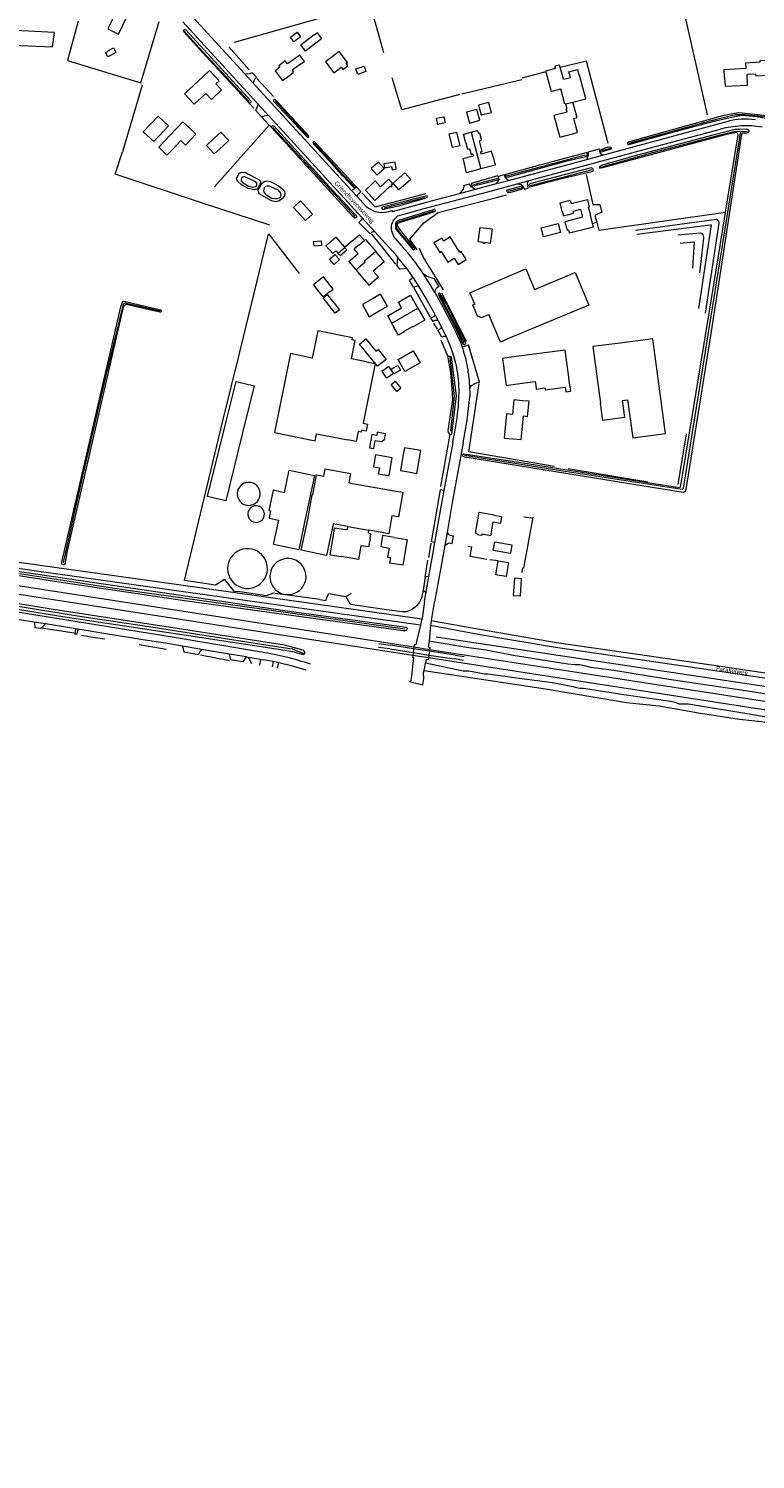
# Model space of a CAD drawing. Extents: x 177628 to 188968, y 384226 to 390673.
# Tile 321 of 393: x 185682 to 186097, y 384251 to 385068. Entities that reach past the tile are written whole.
import ezdxf

# ---------------------------------------------------------------- set-up
doc = ezdxf.new("R2010")
doc.units = 0
for name, color, linetype, lineweight in [('B01_D', 14, 'Continuous', 9), ('B01_F', 14, 'Continuous', 9), ('B01_T', 14, 'Continuous', 9), ('B02_F', 14, 'Continuous', 9), ('B02_T', 14, 'Continuous', 9), ('B03_F', 14, 'Continuous', 9), ('B07_D', 14, 'Continuous', 9), ('B11_F', 14, 'Continuous', 9), ('B11_S', 14, 'Continuous', 9), ('B14_F', 14, 'Continuous', 9), ('Q01_F', 253, 'Continuous', 9), ('Q01_T', 253, 'Continuous', 9), ('T02_F', 253, 'RASTER', 9), ('T03_F', 253, 'Continuous', 9), ('T04_F', 253, 'HAAG', 9), ('T04_T', 253, 'HAAG', 9), ('T05_F', 253, 'Continuous', 9), ('T07_F', 253, 'Continuous', 9), ('T09_F', 253, 'Continuous', 9), ('T09_T', 253, 'Continuous', 9), ('T13_F', 253, 'Continuous', 9), ('T22_F', 253, 'Continuous', 9), ('V00_F', 8, 'Continuous', 9), ('V00_T', 8, 'Continuous', 9), ('V06_F', 8, 'Continuous', 9), ('V06_T', 8, 'Continuous', 9), ('W01_F', 253, 'Continuous', 9), ('Z06', 7, 'Continuous', 9)]:
    doc.layers.add(name, color=color, linetype=linetype, lineweight=lineweight)
doc.styles.add('Legend', font='calibri.ttf')
doc.linetypes.add('HAAG', pattern='A,4,-1,[5,TOPOCAD.SHX,S=0.35,R=0,X=-0.35,Y=-0.35],-1', length=6)
doc.linetypes.add('RASTER', pattern='A,4,-1,[4,TOPOCAD.SHX,S=0.5,R=0,X=-0.5,Y=0],-1', length=6)

msp = doc.modelspace()

# ---------------------------------------------------------------- linework, layer by layer
at = {"layer": 'B01_D', "linetype": 'Continuous'}
msp.add_lwpolyline([(186079.518, 385039.713), (186079.785, 385034.72), (186092.658, 385035.41), (186092.331, 385041.6), (186097.217, 385041.861), (186097.289, 385040.66), (186104.782, 385041.068), (186104.515, 385046.06)], dxfattribs=at)
at = {"layer": 'B01_F', "linetype": 'Continuous'}
for points in [[(185982.129, 385017.93), (185983.212, 385013.91)], [(185783.833, 385000.922), (185788.337, 385005.077)], [(185788.311, 384996.069), (185793.103, 385000.49)], [(186001.751, 384965.578), (186002.91, 384961.016)], [(186004.621, 384954.281), (186004.124, 384956.238)], [(185851.999, 384943.671), (185853.814, 384945.245)], [(185971.427, 384866.102), (185971.719, 384863.905)], [(185971.719, 384863.905), (185972.004, 384861.755), (185977.081, 384862.43), (185977.215, 384861.418), (185988.577, 384862.928)], [(185857.008, 384782.597), (185863.221, 384781.579)], [(185854.489, 384767.202), (185860.7, 384766.184)]]:
    msp.add_lwpolyline(points, dxfattribs=at)
at = {"layer": 'B01_T', "linetype": 'Continuous'}
for points in [[(185838.029, 385047.614), (185839.732, 385048.859), (185837.058, 385052.477), (185830.156, 385047.432), (185828.84, 385049.131)], [(185828.84, 385049.131), (185825.193, 385046.445), (185825.79, 385045.633), (185823.009, 385043.585), (185827.156, 385037.953), (185831.182, 385040.917)], [(185838.029, 385047.614), (185832.815, 385043.802), (185833.597, 385042.8)], [(186079.518, 385039.713), (186079.273, 385044.296), (186091.865, 385044.968), (186091.695, 385048.112), (186099.874, 385048.553), (186099.829, 385049.405), (186104.323, 385049.646), (186104.515, 385046.06)], [(185782.029, 385040.291), (185771.377, 385030.353), (185776.888, 385024.464), (185783.45, 385030.622)], [(185789.257, 385036.067), (185791.162, 385037.851), (185785.679, 385043.708), (185782.029, 385040.291)], [(185789.257, 385036.067), (185792.53, 385032.57), (185786.72, 385027.13), (185783.45, 385030.622)], [(185831.182, 385040.917), (185833.597, 385042.8)], [(185987.504, 385038.71), (185989.346, 385039.206), (185991.534, 385039.748)], [(185993.009, 385025.647), (186000.287, 385027.608), (185996.646, 385041.119), (185996.433, 385041.062)], [(185988.949, 385024.575), (185988.427, 385024.434), (185986.055, 385033.237)], [(185984.139, 385010.47), (185985.441, 385005.641), (185995.58, 385008.373), (185993.423, 385016.378), (185995.366, 385016.902), (185993.009, 385025.647)], [(185989.634, 385019.952), (185989.167, 385021.687), (185989.689, 385021.828), (185988.949, 385024.575)], [(185983.212, 385013.91), (185984.139, 385010.47)], [(185788.337, 385005.077), (185792.126, 385008.573), (185796.604, 385003.72), (185793.103, 385000.49)], [(185947.37, 384994.47), (185946.557, 384997.541), (185940.603, 384995.97), (185940.275, 384997.214), (185941.264, 384997.475), (185939.641, 385003.625), (185940.826, 385003.937), (185940.485, 385005.23)], [(185933.944, 384999.179), (185934.85, 384995.774), (185935.807, 384996.029), (185936.135, 384994.799), (185930.236, 384993.229), (185931.009, 384990.18)], [(185931.708, 385002.907), (185932.054, 385001.608)], [(185940.472, 384987.493), (185932.281, 384985.341), (185931.009, 384990.18)], [(185947.37, 384994.47), (185948.64, 384989.639), (185940.472, 384987.493)], [(185878.223, 384978.797), (185874.514, 384975.421), (185879.887, 384969.519), (185888.734, 384977.571), (185889.172, 384977.09), (185889.581, 384977.462), (185889.128, 384977.96), (185890.276, 384979.004), (185887.855, 384981.664)], [(185887.855, 384981.664), (185883.097, 384977.332), (185880.134, 384980.61), (185878.223, 384978.797)], [(185986.88, 384963.263), (185985.622, 384968.101), (185991.459, 384969.619), (185991.958, 384967.702), (186001.193, 384970.105), (186002.333, 384965.729)], [(185986.88, 384963.263), (185987.541, 384960.742), (185993.387, 384962.26), (185993.108, 384963.334), (185997.32, 384964.428)], [(186001.751, 384965.578), (186002.333, 384965.729)], [(185998.474, 384959.889), (185988.441, 384957.339), (185989.655, 384952.561), (185990.607, 384952.803)], [(186004.124, 384956.238), (186002.91, 384961.016)], [(185853.814, 384945.245), (185857.607, 384948.533), (185862.585, 384942.789)], [(185870.855, 384944.049), (185873.986, 384946.682)], [(185873.986, 384946.682), (185874.682, 384947.267), (185880.487, 384940.363), (185880.379, 384940.273)], [(185913.694, 384945.2), (185917.068, 384939.82), (185917.818, 384940.264), (185921.556, 384934.311), (185925.243, 384936.615), (185927.511, 384932.992), (185932.035, 384935.834), (185929.232, 384940.297), (185928.486, 384939.828), (185922.954, 384948.635), (185919.262, 384946.316), (185918.172, 384948.051), (185913.694, 384945.2)], [(185862.585, 384942.789), (185862.855, 384942.477)], [(185870.855, 384944.049), (185868.205, 384941.79)], [(185880.379, 384940.273), (185885.26, 384934.5), (185878.958, 384929.205), (185881.972, 384925.65), (185878.158, 384922.417)], [(185865.121, 384934.655), (185868.326, 384930.857)], [(185869.154, 384929.871), (185874.072, 384924.054), (185874.05, 384924.034), (185876.509, 384921.125), (185878.158, 384922.417)], [(185889.628, 384899.423), (185887.28, 384903.55), (185895.237, 384908.132), (185893.376, 384911.4), (185900.265, 384915.376), (185904.534, 384907.995)], [(185904.534, 384907.995), (185908.456, 384901.214), (185904.127, 384898.71)], [(185890.912, 384897.195), (185890.661, 384897.05), (185893.255, 384892.55), (185893.48, 384892.68)], [(185893.48, 384892.68), (185897.144, 384894.783), (185897.039, 384894.966), (185901.408, 384897.473), (185901.528, 384897.264), (185904.127, 384898.71)], [(185990.628, 384868.654), (185988.601, 384884.053), (185957.741, 384879.947)], [(185957.741, 384879.947), (185952.788, 384879.293), (185954.822, 384863.898), (185959.77, 384864.552)], [(185959.77, 384864.552), (185971.427, 384866.102)], [(185964.241, 384855.114), (185959.255, 384855.587), (185958.465, 384847.269), (185954.988, 384847.599), (185953.683, 384833.851), (185958.66, 384833.379)], [(185958.66, 384833.379), (185963.353, 384832.924), (185964.679, 384846.428), (185967.113, 384846.189), (185967.934, 384854.821), (185964.241, 384855.114)], [(185899.05, 384814.501), (185903.973, 384813.648), (185906.236, 384826.709), (185896.835, 384828.33), (185895.985, 384823.403)], [(185895.985, 384823.403), (185894.582, 384815.274), (185899.05, 384814.501)], [(185948.001, 384790.072), (185947.932, 384789.79), (185952.264, 384789.019), (185951.549, 384785.002), (185947.217, 384785.773), (185945.848, 384778.084), (185941.211, 384778.91), (185940.616, 384778.198), (185938.542, 384778.576), (185938.267, 384779.417), (185937.311, 384779.6), (185939.456, 384791.6), (185948.001, 384790.072)], [(185877.178, 384776.56), (185876.37, 384771.626), (185871.852, 384772.366), (185870.574, 384764.566), (185860.7, 384766.184)], [(185864.257, 384781.409), (185863.221, 384781.579)], [(185877.178, 384776.56), (185877.613, 384779.22), (185876.313, 384779.433)], [(185891.035, 384777.107), (185898.301, 384775.87), (185895.819, 384761.29), (185888.569, 384762.473), (185889.084, 384765.528)]]:
    msp.add_lwpolyline(points, dxfattribs=at)
at = {"layer": 'B02_F', "linetype": 'Continuous'}
for points in [[(185727.486, 385067.441), (185733.635, 385064.454), (185738.636, 385074.751), (185732.487, 385077.738), (185727.486, 385067.441)], [(185849.661, 385061.92), (185840.389, 385054.786), (185837.614, 385058.393), (185845.234, 385064.256)], [(185771.851, 385001.111), (185777.811, 385007.358), (185775.13, 385009.916)], [(185922.29, 385007.501), (185926.545, 385008.545), (185928.475, 385000.683), (185924.22, 384999.639), (185922.29, 385007.501)], [(185885.208, 384987.739), (185881.978, 384991.387), (185877.913, 384987.787), (185881.143, 384984.139), (185885.208, 384987.739)], [(185897.101, 384985.166), (185900.415, 384981.364), (185893.703, 384975.512), (185890.389, 384979.314), (185897.101, 384985.166)], [(185833.445, 384965.554), (185837.458, 384969.2), (185844.359, 384961.605), (185840.346, 384957.959)], [(185976.173, 384948.713), (185974.843, 384953.893), (185984.521, 384956.378), (185985.851, 384951.198)], [(185881.926, 384813.432), (185888.075, 384812.357), (185889.851, 384822.52), (185880.405, 384824.171)]]:
    msp.add_lwpolyline(points, dxfattribs=at)
at = {"layer": 'B02_T', "linetype": 'Continuous'}
for points in [[(185775.13, 385009.916), (185770.362, 385014.465), (185759.957, 385003.406)], [(185764.672, 384998.818), (185769.209, 385003.632)], [(185945.783, 384945.004), (185942.787, 384945.403), (185942.71, 384944.856), (185941.893, 384944.966), (185941.967, 384945.511), (185938.961, 384945.911), (185940.056, 384954.138), (185946.896, 384953.228), (185945.783, 384945.004)], [(185860.129, 384938.033), (185863.885, 384941.288), (185862.855, 384942.477)], [(185938.83, 384918.766), (185966.086, 384930.388), (185970.96, 384918.729), (185994.192, 384928.439), (186002.024, 384909.701), (185956.238, 384890.575)], [(185859.71, 384907.023), (185857.367, 384905.15), (185850.411, 384913.838), (185852.754, 384915.711), (185859.71, 384907.023)], [(185878.913, 384913.513), (185872.814, 384910.037), (185876.769, 384903.095), (185882.869, 384906.57)], [(185882.869, 384906.57), (185887.213, 384909.045), (185883.257, 384915.989), (185878.913, 384913.513)], [(185936.928, 384910.345), (185934.216, 384916.838), (185938.83, 384918.766)], [(185936.928, 384910.345), (185935.583, 384909.763), (185935.705, 384909.481), (185935.819, 384909.529), (185938.325, 384903.667), (185940.799, 384902.657), (185945.022, 384904.455)], [(185956.238, 384890.575), (185951.625, 384888.648), (185945.022, 384904.455)], [(185901.867, 384883.657), (185905.806, 384876.695), (185897.103, 384871.771), (185893.164, 384878.732), (185901.867, 384883.657)], [(186019.885, 384888.064), (186004.298, 384886.077), (186008.636, 384853.724)], [(185875.203, 384877.374), (185880.104, 384876.38), (185873.192, 384842.302), (185875.73, 384841.787), (185874.925, 384837.818), (185872.387, 384838.333), (185872.162, 384837.226), (185870.453, 384837.524), (185869.341, 384831.827), (185864.433, 384832.785)], [(186021.109, 384855.341), (186024.176, 384855.738)], [(185841.671, 384787.341), (185844.157, 384801.484), (185844.638, 384801.399), (185846.723, 384812.899), (185850.855, 384812.15), (185851.604, 384816.282), (185866.113, 384813.651), (185865.173, 384808.282), (185890.951, 384803.733)], [(185890.951, 384803.733), (185895.875, 384802.868), (185893.404, 384788.797), (185889.651, 384789.452), (185887.852, 384779.219), (185882.928, 384780.085)], [(185864.567, 384783.314), (185856.113, 384784.801)], [(185882.928, 384780.085), (185876.581, 384781.201)], [(185958.178, 384772.794), (185957.324, 384767.942), (185947.51, 384769.67), (185948.364, 384774.522), (185958.178, 384772.794)]]:
    msp.add_lwpolyline(points, dxfattribs=at)
at = {"layer": 'B03_F', "linetype": 'Continuous'}
for points in [[(185659.707, 385067.309), (185659.278, 385058.687), (185696.093, 385057.256), (185697.069, 385065.452), (185659.707, 385067.309)], [(185753.753, 385003.062), (185747.832, 385008.602), (185756.223, 385017.572), (185762.144, 385012.032), (185753.753, 385003.062)]]:
    msp.add_lwpolyline(points, dxfattribs=at)
at = {"layer": 'B07_D', "linetype": 'Continuous'}
for points in [[(185988.949, 385024.575), (185993.009, 385025.647)], [(185934.963, 385008.574), (185936.067, 385004.061), (185940.472, 384987.493)], [(185862.855, 384942.477), (185859.065, 384939.261)], [(185869.154, 384929.871), (185874.47, 384934.366), (185873.96, 384934.97), (185880.379, 384940.273)], [(185889.628, 384899.423), (185904.534, 384907.995)], [(185864.567, 384783.314), (185876.581, 384781.201)]]:
    msp.add_lwpolyline(points, dxfattribs=at)
at = {"layer": 'B11_F', "linetype": 'Continuous'}
for points in [[(185982.93, 385044.832), (185977.393, 385043.339), (185977.514, 385042.889)], [(185985.677, 385045.49), (185985.319, 385046.82), (185982.598, 385046.087), (185982.93, 385044.832)], [(185987.504, 385038.71), (185985.677, 385045.49)], [(185977.514, 385042.889), (185980.517, 385031.745), (185986.055, 385033.237)], [(185864.257, 384781.409), (185864.567, 384783.314)], [(185854.489, 384767.202), (185856.465, 384779.281)], [(185856.465, 384779.281), (185857.008, 384782.597)], [(185876.313, 384779.433), (185876.581, 384781.201)]]:
    msp.add_lwpolyline(points, dxfattribs=at)
at = {"layer": 'B11_S', "linetype": 'Continuous'}
for points in [[(185991.534, 385039.748), (185990.692, 385042.872), (185995.59, 385044.191), (185996.433, 385041.062)], [(185989.634, 385019.952), (185982.129, 385017.93)], [(185931.708, 385002.907), (185930.519, 385007.398), (185934.963, 385008.574)], [(185934.963, 385008.574), (185938.426, 385009.491), (185938.837, 385007.939), (185939.707, 385008.169), (185940.485, 385005.23)], [(185788.311, 384996.069), (185783.833, 385000.922)], [(185932.054, 385001.608), (185932.783, 384998.869), (185933.944, 384999.179)], [(185997.32, 384964.428), (185998.474, 384959.889)], [(186004.621, 384954.281), (185991.104, 384950.846), (185990.607, 384952.803)], [(185851.999, 384943.671), (185855.89, 384939.181), (185857.743, 384940.787), (185859.065, 384939.261)], [(185865.121, 384934.655), (185870.439, 384939.142), (185868.205, 384941.79)], [(185868.326, 384930.857), (185869.154, 384929.871)], [(185890.912, 384897.195), (185889.628, 384899.423)], [(185988.577, 384862.928), (185988.926, 384860.302), (185991.689, 384860.67), (185990.92, 384866.454)], [(185990.92, 384866.454), (185990.628, 384868.654)], [(185891.035, 384777.107), (185884.387, 384778.227), (185883.312, 384771.847), (185888.126, 384771.036), (185887.249, 384765.837), (185889.084, 384765.528)]]:
    msp.add_lwpolyline(points, dxfattribs=at)
at = {"layer": 'B14_F', "linetype": 'Continuous'}
for points in [[(185835.687, 385065.584), (185837.58, 385062.996), (185833.682, 385060.144), (185831.789, 385062.732), (185835.687, 385065.584)], [(185849.661, 385061.92), (185847.152, 385065.182), (185845.5, 385063.911), (185845.234, 385064.256)], [(185729.005, 385052.262), (185727.636, 385051.498), (185726.309, 385054.034), (185727.688, 385054.727)], [(185727.61, 385054.873), (185730.817, 385056.587), (185732.212, 385053.977), (185729.005, 385052.262)], [(185727.688, 385054.727), (185727.61, 385054.873)], [(185860.726, 385045.502), (185861.732, 385044.184), (185864.553, 385046.336), (185863.547, 385047.654), (185864.413, 385048.315), (185859.617, 385054.601), (185851.739, 385048.591), (185856.535, 385042.305), (185860.726, 385045.502)], [(185873.798, 385046.25), (185874.884, 385043.048), (185870.195, 385041.457), (185869.108, 385044.659), (185873.798, 385046.25)], [(185938.158, 385021.461), (185932.28, 385019.808), (185934.021, 385013.612), (185939.899, 385015.265), (185938.158, 385021.461)], [(185945.039, 385025.184), (185944.99, 385025.374), (185939.157, 385023.882), (185940.589, 385018.284), (185946.422, 385019.776), (185946.275, 385020.35)], [(185946.275, 385020.35), (185945.039, 385025.184)], [(185919.282, 385017.302), (185920.019, 385013.838), (185915.825, 385012.946), (185915.088, 385016.41), (185919.282, 385017.302)], [(185764.672, 384998.818), (185761.307, 384995.36), (185756.65, 384999.891), (185759.957, 385003.406)], [(185769.209, 385003.632), (185771.851, 385001.111)], [(185889.429, 384988.848), (185889.763, 384986.908), (185892.183, 384987.325), (185891.478, 384991.416), (185885.155, 384990.326), (185885.526, 384988.176), (185889.429, 384988.848)], [(185840.346, 384957.959), (185833.445, 384965.554)], [(185849.576, 384943.762), (185845.237, 384943.422), (185845.029, 384946.133), (185849.367, 384946.473), (185849.576, 384943.762)], [(185985.851, 384951.198), (185976.173, 384948.713)], [(185856.668, 384932.921), (185854.023, 384935.887), (185857.193, 384938.713), (185859.838, 384935.747)], [(185859.065, 384939.261), (185860.129, 384938.033)], [(185859.838, 384935.747), (185856.668, 384932.921)], [(185854.401, 384917.558), (185856.137, 384918.923), (185850.711, 384925.828), (185844.993, 384921.336), (185845.844, 384920.253)], [(185854.401, 384917.558), (185850.42, 384914.43), (185845.844, 384920.253)], [(185875.203, 384877.374), (185866.575, 384879.124), (185868.69, 384889.553), (185867.013, 384889.893), (185867.235, 384890.992), (185847.34, 384895.027), (185844.197, 384879.532), (185831.85, 384882.036), (185822.713, 384836.985), (185845.872, 384832.287), (185846.676, 384836.251), (185864.433, 384832.785)], [(185871.238, 384887.521), (185874.882, 384890.446), (185880.514, 384883.429), (185881.802, 384884.463), (185886.376, 384878.765), (185881.445, 384874.806), (185871.238, 384887.521)], [(186024.176, 384855.738), (186027.072, 384833.922), (186045.757, 384836.402), (186038.571, 384890.544), (186019.885, 384888.064)], [(185883.959, 384871.943), (185887.649, 384874.656), (185890.534, 384870.731), (185886.844, 384868.018), (185883.959, 384871.943)], [(185893.073, 384875.318), (185894.604, 384872.543), (185890.814, 384870.452), (185889.283, 384873.227), (185893.073, 384875.318)], [(185793.924, 384838.661), (185800.723, 384866.182), (185811.058, 384863.627), (185804.255, 384836.107)], [(185894.75, 384862.356), (185892.466, 384860.491), (185889.316, 384864.349), (185891.599, 384866.214), (185894.75, 384862.356)], [(186021.109, 384855.341), (186022.423, 384845.543), (186009.957, 384843.871), (186008.636, 384853.724)], [(185804.255, 384836.107), (185794.834, 384797.975), (185784.503, 384800.529), (185793.924, 384838.661)], [(185876.945, 384828.224), (185879.35, 384827.809), (185880.156, 384832.479), (185883.756, 384831.858), (185885.443, 384833.031), (185886.011, 384836.321), (185881.288, 384837.137), (185880.98, 384835.354), (185878.257, 384835.824), (185876.945, 384828.224)], [(185880.405, 384824.171), (185879.221, 384817.398), (185882.518, 384816.822), (185881.926, 384813.432)], [(185828.413, 384802.599), (185831.135, 384815.529), (185845.434, 384812.518), (185839.423, 384783.97)], [(185801.426, 384802.165), (185801.472, 384801.136)], [(185828.413, 384802.599), (185821.857, 384804.044), (185819.476, 384792.465), (185820.405, 384792.262), (185819.626, 384788.129), (185825.124, 384786.981)], [(185807.52, 384790.842), (185807.51, 384790.101)], [(185836.488, 384770.03), (185822.189, 384773.041), (185825.124, 384786.981)], [(185839.423, 384783.97), (185836.488, 384770.03)], [(185856.113, 384784.801), (185852.418, 384766.813), (185837.899, 384769.764), (185841.671, 384787.341)], [(185956.128, 384762.834), (185954.876, 384754.807), (185948.974, 384755.728), (185950.226, 384763.755)], [(185950.226, 384763.755), (185956.128, 384762.834)], [(185963.655, 384753.531), (185959.587, 384753.791), (185958.964, 384743.997), (185963.032, 384743.737), (185963.655, 384753.531)]]:
    msp.add_lwpolyline(points, dxfattribs=at)
for centre, radius, start, end in [((185807.986, 384801.943), 6.564, 187.059944, 178.059302), ((185812.218, 384790.408), 4.718, 183.731075, 174.722574), ((185807.277, 384759.306), 11.368, 44.999913, 179.996848), ((185807.277, 384759.307), 11.368, 179.999285, 44.997476), ((185830.352, 384754.722), 10.31, 45.004153, 179.994965), ((185830.352, 384754.723), 10.31, 179.998179, 45.000939)]:
    msp.add_arc(centre, radius, start, end, dxfattribs=at)
at = {"layer": 'Q01_F', "linetype": 'Continuous'}
for points in [[(185888.478, 384713.413), (185882.004, 384714.308)], [(185882.306, 384716.433), (185888.86, 384715.518)], [(185888.478, 384713.413), (185901.784, 384711.343)], [(185902.089, 384713.494), (185888.86, 384715.518)], [(185901.784, 384711.343), (185910.764, 384709.946)], [(185911.059, 384712.121), (185902.089, 384713.494)], [(185910.764, 384709.946), (185925.347, 384707.678)], [(185925.681, 384709.884), (185911.059, 384712.121)], [(185925.681, 384709.884), (185930.824, 384709.017)], [(185930.602, 384706.783), (185925.347, 384707.678)]]:
    msp.add_lwpolyline(points, dxfattribs=at)
at = {"layer": 'Q01_T', "linetype": 'Continuous'}
for points in [[(185901.543, 384709.642), (185487.58, 384773.79), (185299.415, 384802.863)], [(185307.575, 384806.749), (185488.37, 384778.81), (185902.241, 384714.569)], [(185910.533, 384708.249), (185901.543, 384709.642)], [(185902.241, 384714.569), (185911.203, 384713.178)], [(185911.203, 384713.178), (186000.145, 384699.372), (187292.38, 384499.72), (187999.855, 384390.097), (188499.942, 384313.085), (188870.824, 384255.75)], [(188870.034, 384250.659), (188499.895, 384307.795), (187999.747, 384385.247), (186999.89, 384539.685), (186000.018, 384694.382), (185910.533, 384708.249)]]:
    msp.add_lwpolyline(points, dxfattribs=at)
at = {"layer": 'T02_F', "linetype": 'RASTER'}
msp.add_lwpolyline([(185970.094, 384788.559), (185964.677, 384759.44)], dxfattribs=at)
at = {"layer": 'T03_F', "linetype": 'Continuous'}
for points in [[(185770.918, 385065.789), (185783.949, 385051.484), (185808.307, 385024.98)], [(185822.166, 385028.923), (185812.645, 385039.126)], [(185977.514, 385042.889), (185963.847, 385039.359)], [(185747.208, 385035.238), (185735.942, 384997.325)], [(185808.307, 385024.98), (185810.92, 385022.137)], [(185819.621, 385012.517), (185788.464, 384977.262)], [(185815.517, 385016.994), (185819.621, 385012.517)], [(185819.621, 385012.517), (185820.958, 385011.059)], [(185820.958, 385011.059), (185867.259, 384960.552)], [(185820.09, 384955.423), (185780.958, 384968.121), (185731.803, 384984.473), (185735.942, 384997.325)], [(186000.534, 384984.34), (186004.306, 384967.184), (186008.251, 384967.164), (186009.494, 384962.852), (186005.523, 384960.932), (186006.519, 384957.113)], [(185872.499, 384973.793), (185880.078, 384965.769), (185897.693, 384970.35), (185909.015, 384973.436)], [(186006.519, 384957.113), (186007.799, 384952.561), (186080.105, 384962.888)], [(186006.519, 384957.113), (186004.142, 384956.167)], [(185919.069, 384918.487), (185907.591, 384937.382), (185905.399, 384941.994)], [(185794.203, 384753.026), (185788.975, 384749.889), (185771.374, 384752.452), (185793.278, 384843.738), (185802.508, 384881.287), (185811.427, 384918.005)], [(185969.594, 384788.018), (185964.939, 384788.71)], [(185964.26, 384759.809), (185963.881, 384756.994)], [(185794.203, 384753.026), (185799.567, 384746.44), (185803.035, 384746.301), (185818.042, 384743.944), (185821.645, 384745.271)], [(185848.633, 384741.658), (185821.645, 384745.271)], [(185848.633, 384741.658), (185851.911, 384741.124), (185853.524, 384744.794)], [(185863.564, 384743.226), (185863.46, 384743.156), (185853.524, 384744.794)], [(185866.354, 384745.118), (185863.564, 384743.226)], [(185745.467, 384715.992), (185761.001, 384713.328)]]:
    msp.add_lwpolyline(points, dxfattribs=at)
at = {"layer": 'T04_F', "linetype": 'HAAG'}
for points in [[(185799.894, 385059.796), (185875.996, 385081.309)], [(185885.01, 385053.741), (185877.268, 385081.598)], [(185710.617, 385071.812), (185704.572, 385049.318), (185746.326, 385036.698), (185756.795, 385071.707)], [(186069.69, 385018.301), (186057.252, 385074.056), (186071.653, 385074.595)], [(185985.689, 385045.493), (185985.677, 385045.49)], [(186013.017, 385002.036), (186000.763, 385049.105), (185985.689, 385045.493)], [(185928.396, 385029.914), (185895.374, 385021.327), (185889.889, 385039.438)], [(185963.888, 385038.437), (185929.63, 385030.179)], [(186001.007, 384996.862), (185974.753, 384989.824)], [(185904.092, 384941.292), (185899.886, 384947.353), (185907.875, 384956.618), (185916.058, 384962.586), (185950.026, 384971.424)], [(185950.026, 384971.424), (185955.055, 384972.663)], [(185811.427, 384918.005), (185819.21, 384950.495), (185836.817, 384927.799)], [(185883.287, 384943.962), (185878.229, 384950.241)], [(185891.988, 384933.153), (185883.287, 384943.962)], [(185911.727, 384902.642), (185902.315, 384919.337)], [(185917.992, 384916.673), (185932.1, 384889.224)], [(185915.654, 384895.956), (185913.645, 384899.501)], [(185921.821, 384880.213), (185917.876, 384889.54)], [(185982.248, 384817.544), (185933.536, 384826.05), (185939.478, 384864.987)], [(185920.66, 384824.222), (185917.427, 384806.093)], [(185990.171, 384816.362), (186035.706, 384808.803)], [(185910.662, 384765.605), (185912.091, 384773.774)], [(185943.913, 384764.433), (185934.409, 384766.203), (185935.341, 384771.501), (185932.956, 384771.945)], [(185908.729, 384754.347), (185910.263, 384764.046)], [(185950.226, 384763.755), (185945.647, 384764.343)], [(185895.619, 384734.566), (185886.579, 384735.776), (185866.1, 384738.748), (185863.564, 384743.226)], [(185907.581, 384747.045), (185906.495, 384742.371)], [(185708.339, 384722.328), (185689.782, 384725.328)], [(185717.84, 384720.32), (185725.853, 384719.174)]]:
    msp.add_lwpolyline(points, dxfattribs=at)
at = {"layer": 'T04_F', "linetype": 'HAAG', "extrusion": (0, 0, -1)}
for centre, radius, start, end in [((-185894.662, 384746.763), 12.622, 200.366008, 245.307874), ((-185896.236, 384744.043), 9.497, 247.075635, 273.724282)]:
    msp.add_arc(centre, radius, start, end, dxfattribs=at)
at = {"layer": 'T04_T', "linetype": 'HAAG'}
for points in [[(185922.825, 384835.993), (185920.66, 384824.222)], [(185712.53, 384721.216), (185717.84, 384720.32)], [(185780.372, 384710.011), (185797.02, 384706.85)]]:
    msp.add_lwpolyline(points, dxfattribs=at)
at = {"layer": 'T05_F', "linetype": 'Continuous'}
for points in [[(185862.585, 384942.789), (185871.233, 384949.943), (185873.986, 384946.682)], [(186053.091, 384807.368), (186057.734, 384836.316)]]:
    msp.add_lwpolyline(points, dxfattribs=at)
at = {"layer": 'T07_F', "linetype": 'Continuous'}
for points in [[(185770.839, 385066.588), (185781.862, 385054.445), (185808.319, 385026.032)], [(185796.57, 385057.166), (185808.22, 385044.135)], [(185823.019, 385026.308), (185841.662, 385006.118)], [(186025.008, 385002.137), (186071.843, 385015.224), (186085.753, 385018.494), (186090.787, 385018.584), (186102.706, 385017.381)], [(185821.81, 385011.192), (185857.403, 384972.424), (185868.73, 384960.31)], [(186008.951, 384988.485), (186038.638, 384996.788), (186078.612, 385007.336), (186084.957, 385008.831), (186088.654, 385008.994)], [(186088.654, 385008.994), (186080.857, 384960.408)], [(186088.654, 385008.994), (186092.63, 385008.912)], [(185845.473, 385002.25), (185862.27, 384983.778)], [(185955.075, 384983.471), (186000.14, 384995.603)], [(186009.327, 384998.04), (186014.537, 384999.44)], [(185968.577, 384977.968), (185988.749, 384983.103), (186003.932, 384987.117)], [(185862.27, 384983.778), (185868.206, 384977.447)], [(185936.417, 384978.519), (185950.07, 384982.302)], [(185885.269, 384965.19), (185908.315, 384971.257)], [(185956.042, 384974.823), (185963.526, 384976.66)], [(185901.825, 384942.144), (185893.417, 384952.108), (185892.365, 384954.047), (185892.237, 384955.988), (185892.819, 384957.129), (185913.543, 384963.622)], [(186080.857, 384960.408), (186055.916, 384804.995), (186055.578, 384804.594), (186055.239, 384804.501), (185988.495, 384814.656), (185974.159, 384817.086), (185931.029, 384823.849)], [(185930.898, 384888.195), (185926.375, 384897.645), (185916.838, 384915.679)], [(185757.386, 384906.203), (185738.311, 384910.734), (185737.428, 384910.812), (185736.819, 384910.586), (185736.322, 384910.135), (185726.108, 384867.993), (185712.056, 384807.206), (185702.152, 384762.85)], [(185922.751, 384879.944), (185922.975, 384878.189), (185925.153, 384857.608), (185923.138, 384837.695)], [(185319.018, 384812.199), (185523.039, 384780.092), (185645.902, 384761.318), (185737.691, 384747.245), (185897.009, 384724.81)], [(185288.394, 384797.614), (185432.067, 384775.23), (185561.045, 384754.908), (185655.152, 384741.198), (185710.244, 384732.225), (185751.055, 384726.305), (185820.25, 384715.418), (185832.831, 384713.404), (185839.828, 384710.645)], [(187148.849, 384531.975), (187051.907, 384547.077), (186928.698, 384565.969), (186850.434, 384576.749), (186759.235, 384590.743), (186672.807, 384603.845), (186554.377, 384622.416), (186426.879, 384641.557), (186340.983, 384655.338), (186193.256, 384677.613), (186094.699, 384693.149), (185914.988, 384720.112)]]:
    msp.add_lwpolyline(points, dxfattribs=at)
at = {"layer": 'T09_F', "linetype": 'Continuous'}
for points in [[(185772.035, 385066.981), (185809.249, 385026.383), (185809.303, 385025.533), (185808.839, 385025.205), (185808.307, 385024.98)], [(185836.649, 385010.68), (185841.412, 385005.685), (185841.721, 385005.326), (185842.311, 385005.815), (185842.284, 385006.38), (185823.15, 385027.159), (185822.765, 385027.158), (185822.201, 385026.874), (185822.124, 385026.771), (185822.074, 385026.36), (185822.306, 385025.899), (185836.649, 385010.68)], [(185820.958, 385011.059), (185820.958, 385011.748), (185821.236, 385011.976), (185821.609, 385012.176), (185822.21, 385012.097), (185855.951, 384975.132), (185869.266, 384960.985), (185869.573, 384960.11), (185869.362, 384959.757), (185868.492, 384959.292), (185867.259, 384960.552)], [(186097.862, 385017.359), (186103.077, 385016.448), (186103.693, 385016.757), (186103.949, 385017.143), (186103.871, 385017.554), (186103.664, 385017.836), (186089.613, 385019.316), (186087.173, 385019.438), (186078.266, 385017.849), (186024.425, 385002.844), (186024.068, 385002.15), (186024.145, 385001.868), (186024.403, 385001.483), (186024.891, 385001.407), (186051.272, 385008.896), (186074.267, 385014.937), (186086.202, 385017.664), (186089.128, 385018.108), (186091.517, 385017.96), (186097.862, 385017.359)], [(186080.106, 384962.888), (186087.241, 385006.901), (186086.631, 385008.113), (186086.342, 385008.256), (186079.874, 385006.882), (186009.831, 384988.129), (186009.109, 384987.983), (186008.676, 384987.982), (186008.212, 384988.616), (186008.385, 384988.992), (186008.788, 384989.34), (186009.25, 384989.572), (186027.958, 384994.935), (186072.969, 385006.951), (186085.586, 385010.19), (186087.868, 385010.254), (186092.115, 385010.293), (186092.722, 385010.092), (186093.069, 385009.833), (186093.359, 385009.401), (186093.419, 385008.852), (186093.16, 385008.216), (186092.958, 385008.042), (186092.063, 385007.953), (186090.301, 385007.862), (186089.549, 385007.918), (186089.233, 385007.397), (186072.176, 384897.135), (186058.723, 384812.768)], [(185862.935, 384984.244), (185845.451, 385002.896), (185845.143, 385002.869), (185844.732, 385002.663), (185844.681, 385002.508), (185844.759, 385002.226), (185845.043, 385001.662), (185855.524, 384990.286), (185860.726, 384984.29), (185861.447, 384983.752)], [(185974.753, 384989.824), (185954.615, 384984.218), (185954.385, 384983.909), (185954.592, 384983.37), (185954.927, 384982.96), (185955.543, 384982.756), (185989.598, 384992.113), (186000.268, 384994.626), (186000.986, 384994.987), (186001.242, 384995.502), (186001.163, 384996.297), (186001.007, 384996.862)], [(186011.644, 384997.741), (186009.283, 384997.067), (186008.718, 384997.169), (186008.305, 384997.99), (186008.637, 384998.478), (186012.769, 384999.85), (186014.026, 385000.033), (186014.617, 384999.88), (186015.03, 384999.059), (186014.569, 384998.699), (186011.644, 384997.741)], [(185986.481, 384981.978), (186003.741, 384985.965), (186004.358, 384986.275), (186004.571, 384986.68), (186004.617, 384987.06), (186004.283, 384987.724), (186003.355, 384988.15), (185968.934, 384979.155), (185968.174, 384978.773), (185967.748, 384978.32), (185967.749, 384977.964), (185968.011, 384977.442), (185968.439, 384977.301), (185986.481, 384981.978)], [(185814.766, 384979.643), (185812.978, 384976.159), (185811.103, 384975.621), (185807.735, 384976.331), (185803.895, 384978.357), (185801.556, 384980.441), (185801.063, 384981.781), (185802.51, 384985.065), (185804.032, 384985.588), (185805.904, 384985.513), (185813.686, 384981.537), (185814.651, 384980.48), (185814.766, 384979.643)], [(185827.169, 384970.637), (185825.39, 384969.257), (185823.449, 384968.765), (185820.892, 384969.208), (185813.984, 384973.187), (185813.467, 384974.47), (185813.376, 384975.506), (185815.711, 384979.418), (185816.589, 384980.08), (185817.417, 384980.584), (185818.35, 384980.654), (185820.328, 384980.225), (185824.954, 384977.818), (185826.763, 384976.426), (185828.316, 384974.745), (185828.597, 384973.604), (185828.399, 384972.347), (185827.169, 384970.637)], [(185862.935, 384984.244), (185869.089, 384977.488), (185868.831, 384977.119), (185868.174, 384976.656), (185861.447, 384983.752)], [(185944.226, 384979.698), (185949.974, 384981.176), (185950.436, 384981.537), (185950.64, 384981.897), (185950.613, 384982.59), (185950.458, 384982.898), (185950.2, 384983.282), (185949.866, 384983.564), (185935.674, 384979.445), (185935.187, 384979.136), (185935.009, 384978.724), (185935.189, 384978.365), (185935.73, 384977.93), (185937.09, 384978.036), (185944.226, 384979.698)], [(185905.499, 384969.79), (185908.629, 384970.851), (185909.373, 384971.161), (185909.783, 384971.368), (185909.911, 384971.753), (185909.73, 384972.112), (185905.136, 384970.894), (185884.809, 384965.938), (185883.937, 384965.499), (185883.887, 384965.088), (185884.171, 384964.524), (185884.916, 384964.448), (185894.284, 384966.655), (185905.499, 384969.79)], [(185955.626, 384975.597), (185962.547, 384977.547), (185963.307, 384977.573), (185963.902, 384977.336), (185964.212, 384976.72), (185964.237, 384976.316), (185963.526, 384975.72), (185957.377, 384974.113)], [(185957.377, 384974.113), (185956.452, 384973.826)], [(185901.921, 384959.367), (185910.205, 384961.929), (185913.907, 384963.197), (185914.571, 384963.65), (185914.261, 384964.267), (185913.881, 384964.314), (185893.42, 384958.062), (185892.305, 384957.442), (185891.973, 384957.037), (185891.69, 384956.3), (185891.648, 384954.257), (185891.816, 384953.569), (185892.245, 384952.715), (185901.586, 384941.478), (185902.132, 384941.337), (185902.678, 384941.79), (185902.39, 384942.597), (185893.931, 384953.265), (185893.072, 384954.736), (185892.832, 384955.685), (185893.139, 384956.375), (185893.471, 384956.661), (185901.921, 384959.367)], [(186079.881, 384961.503), (186080.106, 384962.888)], [(186058.723, 384812.768), (186057.129, 384803.288), (186056.465, 384802.882), (186055.917, 384802.823), (185931.375, 384822.82), (185930.247, 384823.337), (185929.87, 384824.087), (185929.898, 384824.318), (185930.706, 384824.725), (185931.775, 384824.612), (185960.85, 384820.294), (186053.801, 384805.591), (186054.32, 384805.852), (186055.176, 384810.188), (186070.939, 384906.348), (186079.484, 384959.057)], [(186079.484, 384959.057), (186079.881, 384961.503)], [(185929.894, 384888.054), (185930.418, 384887.367), (185930.68, 384887.201), (185931.226, 384887.297), (185931.748, 384887.56), (185931.77, 384888.107), (185931.721, 384888.558), (185927.591, 384896.885), (185920.74, 384910.266), (185917.304, 384916.148), (185917.137, 384916.362), (185916.852, 384916.575), (185916.614, 384916.574), (185916.329, 384916.431), (185916.069, 384916.003), (185916.237, 384915.433), (185920.82, 384906.798), (185926.907, 384894.817), (185929.894, 384888.054)], [(185757.17, 384905.61), (185737.956, 384910.106), (185736.864, 384909.243), (185736.074, 384907.731), (185704.315, 384769.355), (185703.018, 384761.872), (185702.185, 384761.452), (185701.381, 384761.771), (185701.155, 384762.22), (185718.207, 384836.288), (185734.974, 384908.686), (185735.898, 384911.481), (185736.379, 384911.964), (185737.631, 384911.871), (185757.666, 384906.972)], [(185921.639, 384879.874), (185923.087, 384871.284), (185923.946, 384861.912), (185924.112, 384859.505), (185924.186, 384855.846), (185921.63, 384838.088), (185921.858, 384836.997), (185922.534, 384836.132), (185922.825, 384835.993), (185923.273, 384835.78), (185923.914, 384836.103), (185926.46, 384857.874), (185923.622, 384879.999)], [(185843.587, 384733.342), (185897.828, 384725.935), (185898.157, 384725.378), (185898.293, 384724.82), (185897.967, 384724.125), (185897.217, 384723.7), (185896.081, 384723.658), (185771.267, 384740.891), (185697.202, 384751.837), (185646.553, 384759.903), (185596.294, 384767.395), (185541.441, 384775.845), (185473.983, 384786.605), (185409.9, 384796.444), (185316.537, 384811.017)], [(185285.959, 384796.454), (185483.81, 384765.825), (185562.397, 384753.859), (185656.029, 384739.29), (185699.448, 384732.387), (185777.357, 384720.575), (185828.855, 384712.637), (185832.986, 384711.965), (185836.928, 384710.725), (185839.013, 384710.162), (185839.77, 384710.543), (185839.828, 384710.645)], [(185839.828, 384710.645), (185840.071, 384711.074), (185840.184, 384711.415), (185839.88, 384712.021), (185839.12, 384712.776), (185828.431, 384715.552), (185764.617, 384725.543), (185695.196, 384736.126), (185654.411, 384742.811), (185568.955, 384755.448), (185482.691, 384768.632), (185401.675, 384781.961), (185290.861, 384798.789)]]:
    msp.add_lwpolyline(points, dxfattribs=at)
at = {"layer": 'T09_F', "linetype": 'Continuous', "extrusion": (0, 0, -1)}
for centre, radius, start, end in [((-185771.607, 385066.261), 0.835, 325.615924, 23.090702), ((-185771.609, 385066.261), 0.836, 22.982413, 120.637025), ((-185956.314, 384974.84), 1.023, 262.257897, 47.733114), ((-185757.289, 384906.338), 0.738, 120.703826, 279.316421), ((-185922.643, 384879.553), 1.054, 17.710839, 38.749475), ((-185922.655, 384879.546), 1.068, 38.630962, 154.921593)]:
    msp.add_arc(centre, radius, start, end, dxfattribs=at)
at = {"layer": 'T09_T', "linetype": 'Continuous'}
msp.add_lwpolyline([(185320.695, 384812.998), (185678.525, 384757.495), (185834.96, 384734.385), (185843.587, 384733.342)], dxfattribs=at)
at = {"layer": 'T13_F', "linetype": 'Continuous'}
for points in [[(186068.592, 384905.189), (186076.413, 384956.488), (186076.226, 384957.628), (186075.824, 384958.12), (186074.991, 384958.549), (186028.719, 384952.392)], [(186029.495, 384950.237), (186071.362, 384955.643), (186071.947, 384955.552), (186064.702, 384907.86)], [(186052.763, 384949.834), (186065.487, 384951.067), (186066.659, 384950.577), (186067.278, 384949.5), (186067.529, 384947.929), (186065.175, 384928.077)], [(186054.254, 384945.184), (186061.925, 384945.881), (186062.203, 384945.635), (186061.131, 384930.902)], [(186104.85, 384687.326), (186092.818, 384689.225), (186047.642, 384696.002), (186016.279, 384701.075), (186003.168, 384702.774), (185998.864, 384703.917), (185996.666, 384704.303), (185994.059, 384704.296), (185990.092, 384704.77), (185958.875, 384709.756), (185943.489, 384712.64), (185933.617, 384714.105), (185910.889, 384717.766)], [(185908.044, 384701.135), (185977.349, 384690.557), (186023.58, 384682.742), (186042.266, 384680.833), (186064.618, 384676.968), (186087.944, 384673.374), (186100.47, 384671.889), (186112.866, 384669.701), (186121.015, 384668.555), (186140.264, 384665.442), (186159.096, 384662.042), (186171.803, 384660.366), (186193.11, 384657.755), (186219.529, 384653.038), (186236.353, 384650.993), (186280.378, 384644.322), (186286.493, 384643.602), (186309.146, 384639.877), (186342.709, 384634.004), (186375.84, 384630.038), (186402.028, 384625.03)], [(185908.91, 384705.516), (185930.346, 384700.988), (185933.659, 384700.919), (185939.575, 384699.702), (185942.581, 384699.189), (185944.353, 384699.213), (185962.387, 384696.716), (185981.326, 384694.24), (185992.85, 384691.939), (185995.086, 384691.328), (185996.935, 384691.102), (185998.919, 384690.991), (186022.099, 384687.371), (186048.592, 384683.585), (186051.213, 384682.975), (186053.546, 384682.076), (186055.202, 384682.042), (186058.862, 384682.051), (186096.763, 384675.809), (186104.394, 384674.442)]]:
    msp.add_lwpolyline(points, dxfattribs=at)
at = {"layer": 'T22_F', "linetype": 'Continuous'}
for points in [[(185812.33, 385039.806), (185809.79, 385042.584)], [(185815.333, 385017.195), (185811.912, 385021.058)], [(186008.007, 384998.838), (186001.697, 384997.14)], [(185930.644, 384978.078), (185934.028, 384978.978)], [(185950.53, 384983.373), (185953.876, 384984.273)], [(185871.946, 384974.615), (185869.545, 384977.242)], [(185965.262, 384975.959), (185967.289, 384976.567)], [(185877.232, 384950.361), (185870.739, 384956.996)], [(185894.286, 384930.298), (185892.441, 384932.59)], [(185902.101, 384919.717), (185899.762, 384923.865)], [(185916.582, 384920.272), (185913.748, 384924.969)], [(185913.15, 384900.375), (185911.942, 384902.26)], [(185918.249, 384891.377), (185915.961, 384895.414)], [(185939.667, 384865.676), (185933.393, 384887.09)], [(185917.164, 384804.246), (185912.166, 384774.586)], [(185924.065, 384773.544), (185924.856, 384778.02)], [(185908.729, 384754.347), (185907.581, 384747.045)], [(185689.133, 384725.013), (185685.879, 384725.539)], [(185709.721, 384721.683), (185708.68, 384721.851)], [(185770.987, 384711.713), (185779.368, 384710.302)], [(185804.504, 384706.069), (185797.615, 384707.229)]]:
    msp.add_lwpolyline(points, dxfattribs=at)
at = {"layer": 'V00_F', "linetype": 'Continuous'}
for points in [[(185805.554, 385041.944), (185807.342, 385041.725), (185808.756, 385042.064), (185809.79, 385042.584)], [(185810.493, 385036.542), (185811.567, 385039.04), (185812.235, 385039.749), (185812.33, 385039.806)], [(185813.164, 385024.65), (185812.999, 385023.057), (185811.912, 385021.058)], [(185819.335, 385017.932), (185817.538, 385017.815), (185815.333, 385017.195)], [(186000.851, 384992.967), (186001.866, 384995.358), (186001.902, 384996.34), (186001.697, 384997.14)], [(186009.92, 384995.408), (186008.994, 384996.003), (186008.491, 384996.907), (186008.007, 384998.838)], [(185937.29, 384975.903), (185936.133, 384976.478), (185935.072, 384977.246), (185934.511, 384977.976), (185934.028, 384978.978)], [(185949.272, 384979.09), (185950.558, 384980.75), (185950.961, 384981.579), (185950.727, 384982.426), (185950.53, 384983.373)], [(185956.131, 384980.936), (185955.224, 384981.685), (185954.606, 384982.434), (185954.102, 384983.435), (185953.876, 384984.273)], [(185961.125, 384979.022), (185963.335, 384978.529), (185964.144, 384977.984), (185965.262, 384975.959)], [(185967.984, 384980.879), (185967.084, 384979.95), (185966.825, 384979.047), (185967.065, 384977.86)], [(185866.442, 384975.362), (185867.67, 384975.7), (185869.545, 384977.242)], [(185869.77, 384971.722), (185870.14, 384972.84), (185871.946, 384974.615)], [(185928.289, 384973.51), (185929.673, 384974.785), (185930.459, 384975.904), (185930.785, 384976.791), (185930.841, 384977.542), (185930.644, 384978.078)], [(185967.065, 384977.86), (185967.289, 384976.567)], [(185872.534, 384959.765), (185872.67, 384959.16), (185872.156, 384958.282), (185870.739, 384956.996)], [(185891.591, 384959.176), (185892.972, 384960.65)], [(185879.937, 384951.655), (185878.814, 384951.54), (185878.006, 384951.133), (185877.232, 384950.361)], [(185890.371, 384949.048), (185890.643, 384949.263), (185889.61, 384952.162)], [(185892.908, 384937.16), (185892.441, 384932.59)], [(185898.129, 384930.608), (185896.579, 384930.447), (185894.286, 384930.298)], [(185901.462, 384925.889), (185901.194, 384925.079), (185900.455, 384924.314), (185899.762, 384923.865)], [(185907.509, 384927.751), (185909.508, 384926.379), (185911.743, 384925.482), (185913.748, 384924.969)], [(185904.852, 384920.568), (185904.066, 384920.566), (185902.965, 384920.181), (185902.101, 384919.717)], [(185914.131, 384916.927), (185914.531, 384918.377), (185915.146, 384919.638), (185915.809, 384920.209), (185916.582, 384920.272)], [(185914.159, 384904.484), (185914.026, 384903.854), (185913.444, 384902.999), (185911.942, 384902.26)], [(185916.131, 384900.807), (185915.412, 384901.007), (185914.132, 384900.869), (185913.15, 384900.375)], [(185917.852, 384897.512), (185917.54, 384896.455), (185915.961, 384895.414)], [(185920.782, 384891.336), (185919.882, 384891.896), (185919.096, 384891.781), (185918.249, 384891.377)], [(185929.557, 384886.349), (185930.294, 384886.066), (185931.291, 384886.211), (185933.393, 384887.09)], [(185934.019, 384862.126), (185935.108, 384863.744), (185936.625, 384864.746), (185937.907, 384865.39), (185939.667, 384865.676)], [(185919.357, 384803.811), (185917.164, 384804.246)], [(185914.018, 384774.279), (185912.166, 384774.586)], [(185910.608, 384754.836), (185908.729, 384754.347)], [(185907.581, 384747.045), (185909.03, 384745.839)], [(185685.435, 384728.753), (185685.638, 384728.349), (185685.866, 384725.695)], [(185685.866, 384725.695), (185685.879, 384725.539)], [(185691.945, 384727.7), (185691.361, 384727.406), (185690.802, 384726.619), (185689.133, 384725.013)], [(185709.15, 384724.916), (185708.68, 384721.851)], [(185710.582, 384724.685), (185709.721, 384721.683)], [(185770.18, 384714.994), (185770.987, 384711.713)], [(185780.97, 384713.177), (185780.231, 384712.074), (185779.471, 384710.679), (185779.368, 384710.302)], [(185796.883, 384710.497), (185797.615, 384707.229)], [(185806.763, 384708.834), (185804.504, 384706.069)], [(185807.705, 384708.676), (185809.604, 384705.06)], [(185814.768, 384707.487), (185814.049, 384704.171)], [(185821.987, 384706.166), (185821.417, 384703.23)], [(185824.418, 384702.59), (185825.187, 384705.495)]]:
    msp.add_lwpolyline(points, dxfattribs=at)
at = {"layer": 'V00_F', "linetype": 'Continuous', "extrusion": (0, 0, -1)}
msp.add_arc((-185896.995, 384953.863), 7.578, 347.0293, 44.513788, dxfattribs=at)
at = {"layer": 'V00_T', "linetype": 'Continuous'}
for points in [[(185767.697, 385083.34), (185805.554, 385041.944)], [(185813.164, 385024.65), (185806.9, 385031.471), (185770.434, 385071.432)], [(185805.554, 385041.944), (185810.493, 385036.542)], [(185810.493, 385036.542), (185866.442, 384975.362)], [(185819.335, 385017.932), (185813.164, 385024.65)], [(185872.534, 384959.765), (185835.804, 385000), (185819.335, 385017.932)], [(186009.92, 384995.408), (186081.517, 385014.671)], [(185967.984, 384980.879), (186038.64, 385000), (186077.173, 385010.176)], [(186000.851, 384992.967), (186009.92, 384995.408)], [(185956.131, 384980.936), (186000.851, 384992.967)], [(185892.972, 384960.65), (185908.17, 384964.84), (185944.34, 384974.48), (185961.125, 384979.022)], [(185937.29, 384975.903), (185949.272, 384979.09)], [(185949.272, 384979.09), (185956.131, 384980.936)], [(185961.125, 384979.022), (185967.984, 384980.879)], [(185866.442, 384975.362), (185869.77, 384971.722)], [(185869.77, 384971.722), (185875.04, 384965.96)], [(185889.616, 384963.809), (185890, 384963.12), (185915.05, 384969.99), (185928.289, 384973.51)], [(185928.289, 384973.51), (185937.29, 384975.903)], [(185879.937, 384951.655), (185872.534, 384959.765)], [(185879.937, 384951.655), (185890.14, 384940.29), (185892.908, 384937.16)], [(185890.371, 384949.048), (185895.415, 384943.384)], [(185898.129, 384930.608), (185895.575, 384933.929), (185892.908, 384937.16)], [(185901.462, 384925.889), (185899.823, 384928.268), (185898.129, 384930.608)], [(185901.462, 384925.889), (185903.518, 384922.723), (185904.852, 384920.568)], [(185914.131, 384916.927), (185911.431, 384921.46), (185907.509, 384927.751)], [(185904.852, 384920.568), (185909.611, 384912.587), (185914.159, 384904.484)], [(185914.131, 384916.927), (185918.944, 384908.377), (185923.481, 384899.678)], [(185914.159, 384904.484), (185916.131, 384900.807)], [(185916.131, 384900.807), (185917.852, 384897.512)], [(185920.782, 384891.336), (185919.48, 384894.192), (185917.852, 384897.512)], [(185923.481, 384899.678), (185925.94, 384894.733), (185928.221, 384889.704)], [(185920.782, 384891.336), (185923.269, 384885.275), (185925.439, 384879.093)], [(185928.221, 384889.704), (185928.917, 384888.038), (185929.557, 384886.349)], [(185929.557, 384886.349), (185930.082, 384884.821), (185930.561, 384883.278)], [(185933.261, 384871.157), (185933.746, 384866.65), (185934.019, 384862.126)], [(185934.019, 384862.126), (185934.078, 384859.741), (185934.079, 384857.355)], [(185924.421, 384831.346), (185919.357, 384803.811)], [(185930.39, 384831), (185924.13, 384796.98), (185921.126, 384779.974)], [(185919.357, 384803.811), (185915.9, 384785.01), (185914.018, 384774.279)], [(185815.354, 384711.534), (185763.079, 384720.28), (185621.478, 384743.22), (185546.436, 384754.732), (185491.59, 384763.319), (185480.472, 384764.855), (185348.06, 384785.413), (185283.642, 384795.351)], [(185921.126, 384779.974), (185919.805, 384772.495)], [(185919.805, 384772.495), (185914.07, 384740.031), (185913.7, 384740.021), (185912.18, 384730.83), (185912.059, 384729.6)], [(185914.018, 384774.279), (185912.635, 384766.397)], [(185912.635, 384766.397), (185910.608, 384754.836)], [(185910.608, 384754.836), (185909.03, 384745.839)], [(185909.03, 384745.839), (185908.16, 384740.88), (185908.31, 384740.64), (185906.86, 384730.73), (185906.795, 384730.459)], [(185685.435, 384728.753), (185667.912, 384731.587)], [(185691.945, 384727.7), (185685.435, 384728.753)], [(185709.15, 384724.916), (185691.945, 384727.7)], [(185905.982, 384727.077), (185903.89, 384718.37), (185903.35, 384715.69), (185902.42, 384715.83), (185902.241, 384714.569)], [(185906.795, 384730.459), (185905.982, 384727.077)], [(185911.78, 384726.76), (185910.889, 384717.766)], [(185912.059, 384729.6), (185911.78, 384726.76)], [(185710.582, 384724.685), (185709.15, 384724.916)], [(185725.211, 384722.319), (185710.582, 384724.685)], [(185747.636, 384718.691), (185725.211, 384722.319)], [(185750.295, 384718.261), (185747.636, 384718.691)], [(185762.817, 384716.234), (185750.295, 384718.261)], [(185910.889, 384717.766), (185910.46, 384714.58), (185911.38, 384714.48), (185911.203, 384713.178)], [(185770.18, 384714.994), (185762.817, 384716.234)], [(185780.97, 384713.177), (185770.18, 384714.994)], [(185796.883, 384710.497), (185780.97, 384713.177)], [(185806.763, 384708.834), (185796.883, 384710.497)], [(185901.543, 384709.642), (185901.42, 384708.771), (185901.94, 384708.56), (185900.872, 384697.962), (185900.304, 384694.671)], [(185901.784, 384711.343), (185901.543, 384709.642)], [(185902.089, 384713.494), (185901.784, 384711.343)], [(185902.241, 384714.569), (185902.089, 384713.494)], [(185910.764, 384709.946), (185910.533, 384708.249)], [(185911.059, 384712.121), (185910.764, 384709.946)], [(185911.203, 384713.178), (185911.059, 384712.121)], [(185806.763, 384708.834), (185807.705, 384708.676)], [(185807.705, 384708.676), (185814.768, 384707.487)], [(185814.768, 384707.487), (185816.465, 384707.202)], [(185821.987, 384706.166), (185820.838, 384706.407), (185816.465, 384707.202)], [(185825.187, 384705.495), (185821.987, 384706.166)], [(185840.742, 384701.208), (185833.017, 384703.541), (185825.187, 384705.495)], [(185907.274, 384692.846), (185907.862, 384696.818), (185907.753, 384699.727), (185908.044, 384701.135)], [(185908.044, 384701.135), (185908.63, 384703.967), (185908.91, 384705.516)], [(185910.533, 384708.249), (185910.4, 384707.271), (185909.26, 384707.45), (185908.91, 384705.516)], [(185899.552, 384694.919), (185900.304, 384694.671)], [(185900.304, 384694.671), (185907.274, 384692.846)]]:
    msp.add_lwpolyline(points, dxfattribs=at)
for centre, radius, start, end in [((186092.017, 384953.965), 58.138, 81.216042, 104.792546), ((186091.198, 384978.693), 37.257, 80.921166, 105.060729), ((185884.105, 384976.928), 14.229, 230.42519, 292.785554), ((185809.258, 384864.237), 116.993, 32.880641, 42.571859), ((185887.969, 384867.429), 45.445, 4.705111, 20.410556), ((185864.014, 384861.349), 63.936, 3.661257, 16.11248), ((185836.82, 384860.123), 91.155, 353.732956, 3.339064), ((185678.862, 384879.643), 256.188, 349.054698, 355.009066), ((185750.558, 384868.788), 177.849, 347.846642, 353.991559), ((185786.374, 384532.893), 180.976, 71.693325, 80.785421)]:
    msp.add_arc(centre, radius, start, end, dxfattribs=at)
at = {"layer": 'V06_F', "linetype": 'Continuous'}
for points in [[(185921.126, 384779.974), (185921.746, 384778.978), (185922.84, 384778.339), (185924.856, 384778.02)], [(185919.805, 384772.495), (185921.133, 384773.52), (185922.367, 384773.903), (185924.065, 384773.544)], [(186712.992, 384601.493), (186586.133, 384621.425), (186520.672, 384631.639), (186449.942, 384642.022), (186363.586, 384656.469), (186249.979, 384673.747), (186177.542, 384685.544), (186074.196, 384700.896), (185983.098, 384714.184), (185938.9, 384721.7)], [(185939.59, 384724.75), (185983.564, 384717.148), (186074.632, 384703.864), (186178.004, 384688.508), (186250.445, 384676.711), (186364.06, 384659.431), (186450.408, 384644.986), (186521.122, 384634.605), (186575.621, 384626.102), (186579.156, 384673.622), (186578.276, 384676.399), (186577.259, 384678.657), (186576.17, 384679.932), (186574.225, 384681.414), (186573.959, 384681.511)]]:
    msp.add_lwpolyline(points, dxfattribs=at)
at = {"layer": 'V06_T', "linetype": 'Continuous'}
for points in [[(185905.982, 384727.077), (185635.23, 384765.01), (185322.938, 384814.066)], [(185906.795, 384730.459), (185767.949, 384749.956), (185635.665, 384768.445), (185478.322, 384793.114)], [(185938.9, 384721.7), (185911.78, 384726.76)], [(185912.059, 384729.6), (185939.59, 384724.75)]]:
    msp.add_lwpolyline(points, dxfattribs=at)
at = {"layer": 'W01_F', "linetype": 'Continuous'}
for points in [[(185811.998, 384980.113), (185805.813, 384982.917), (185804.94, 384982.959), (185804.242, 384982.747), (185803.856, 384982.211), (185803.726, 384981.453), (185803.73, 384980.612), (185804.294, 384979.907), (185807.936, 384977.703), (185810.375, 384977.059), (185811.781, 384977.505), (185812.577, 384978.033), (185812.681, 384978.633), (185812.64, 384979.383), (185811.998, 384980.113)], [(185826.032, 384973.819), (185825.129, 384975.099), (185819.779, 384977.636), (185818.282, 384977.726), (185817.482, 384977.505), (185816.864, 384976.78), (185816.528, 384975.947), (185816.397, 384975.155), (185816.571, 384974.277), (185817.266, 384973.353), (185821.026, 384970.829), (185823.121, 384970.533), (185824.461, 384970.549), (185825.414, 384971.005), (185826.215, 384971.794), (185826.473, 384972.708), (185826.032, 384973.819)]]:
    msp.add_lwpolyline(points, dxfattribs=at)

# ---------------------------------------------------------------- texts
at = {"layer": 'Z06', "linetype": 'Continuous', "style": 'Legend'}
for s, rotation, p in [('Griendtsveenseweg', 313.337956, (185856.639, 384979.116)), ('Parallelweg', 351.545738, (186074.545, 384701.125))]:
    msp.add_text(s, height=2.5, rotation=rotation, dxfattribs=at).set_placement(p)

doc.saveas('drawing.dxf')
